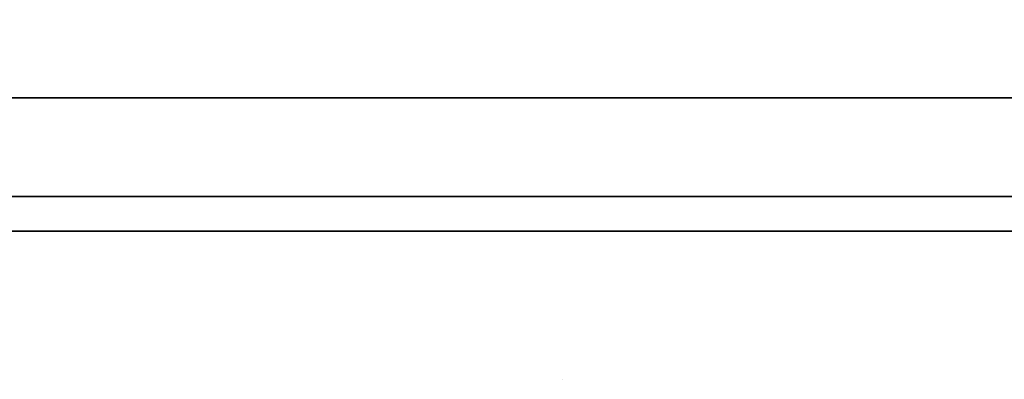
# Model space of a CAD drawing. Header units: millimetres. Extents: x -493 to 6693, y -115 to 145.
# Tile 311 of 656: x 1124.33 to 1130.99, y -26 to -23.57. Entities that reach past the tile are written whole.
import ezdxf

# ---------------------------------------------------------------- set-up
doc = ezdxf.new("R2010")
doc.units = ezdxf.units.MM
doc.layers.add('151', color=7, linetype='Continuous', true_color=0xffffff)

# ---------------------------------------------------------------- blocks, each defined once
blk = doc.blocks.new('UG_SURFACE_115')
at = {"layer": '151', "color": 252, "linetype": 'Continuous', "lineweight": 35}
for points in [[(1100.08, -25, 2057.1699), (1133.92, -25, 2023.33), (1133.92, -23.5, 2023.33), (1100.08, -23.5, 2057.1699)], [(1100.08, -23.5, -7.75), (1133.92, -23.5, -7.75), (1133.92, -25, -7.75), (1100.08, -25, -7.75)], [(1100.08, -25, 2057.1699), (1100.08, -25, -7.75), (1133.92, -25, -7.75), (1133.92, -25, 2023.33)]]:
    blk.add_3dface(points, dxfattribs=at)
blk = doc.blocks.new('UG_SURFACE_116')
at = {"layer": '151', "color": 252, "linetype": 'Continuous', "lineweight": 35}
for points in [[(1100.08, -25, 2057.1699), (1133.92, -25, 2023.33), (1133.92, -23.5, 2023.33), (1100.08, -23.5, 2057.1699)], [(1100.08, -23.5, -7.75), (1133.92, -23.5, -7.75), (1133.92, -25, -7.75), (1100.08, -25, -7.75)], [(1100.08, -25, 2057.1699), (1100.08, -25, -7.75), (1133.92, -25, -7.75), (1133.92, -25, 2023.33)]]:
    blk.add_3dface(points, dxfattribs=at)
blk = doc.blocks.new('UG_SURFACE_118')
at = {"layer": '151', "color": 252, "linetype": 'Continuous', "lineweight": 35}
for points in [[(1902.7655, -23.0987, 2060.0154), (1097.2345, -23.0987, 2060.0154), (1097.9021, -24.0979, 2059.3479), (1902.0979, -24.0979, 2059.3479)], [(1133.92, -25, 2023.33), (1100.08, -25, 2057.1699), (1100.08, -23.5, 2057.1699), (1133.92, -23.5, 2023.33)], [(1902.0979, -24.0979, 2059.3479), (1097.9021, -24.0979, 2059.3479), (1098.9014, -24.7655, 2058.3487), (1901.0986, -24.7655, 2058.3487)], [(1901.0986, -24.7655, 2058.3487), (1098.9014, -24.7655, 2058.3487), (1100.08, -25, 2057.1699), (1899.92, -25, 2057.1699)], [(1100.08, -25, 2057.1699), (1133.92, -25, 2023.33), (1866.08, -25, 2023.33), (1899.92, -25, 2057.1699)]]:
    blk.add_3dface(points, dxfattribs=at)

msp = doc.modelspace()

# ---------------------------------------------------------------- linework, layer by layer
at = {"layer": '151', "color": 253, "linetype": 'Continuous', "lineweight": -3}
for p, q in [((1899.92, -25, 2057.17), (1100.08, -25, 2057.17)), ((1100.08, -25, 2057.17), (1133.92, -25, 2023.33)), ((1133.92, -25, -7.75), (1100.08, -25, -7.75)), ((1100.08, -25, 2057.17), (1133.92, -25, 2023.33)), ((1100.08, -25, 2057.17), (1133.92, -25, 2023.33)), ((1133.92, -25, -7.75), (1100.08, -25, -7.75)), ((1128, -26), (1128, -26, 2030))]:
    msp.add_line(p, q, dxfattribs=at)

# ---------------------------------------------------------------- block references
for name in ['UG_SURFACE_115', 'UG_SURFACE_116', 'UG_SURFACE_118']:
    msp.add_blockref(name, (0, 0), dxfattribs=at)

doc.saveas('drawing.dxf')
